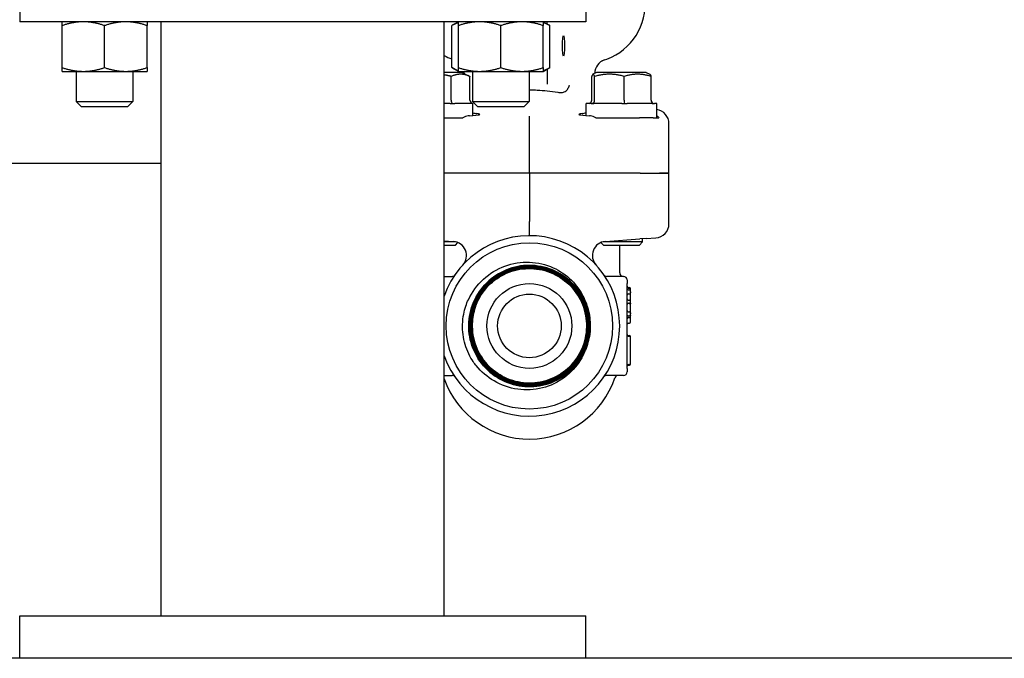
# Model space of a CAD drawing. Header units: inches. Extents: x 36 to 1719, y -84 to 1122.
# Tile 430 of 550: x 1409.47 to 1418.16, y 416.11 to 421.75. Entities that reach past the tile are written whole.
import ezdxf

# ---------------------------------------------------------------- set-up
doc = ezdxf.new("R2010")
doc.units = ezdxf.units.IN
doc.header["$LTSCALE"] = 48
doc.header["$MEASUREMENT"] = 0
doc.layers.add('Visible (ANSI)', color=7, linetype='Continuous', lineweight=30)

msp = doc.modelspace()

# ---------------------------------------------------------------- linework, layer by layer
at = {"layer": 'Visible (ANSI)'}
for p, q in [((1409.46653, 422.10943), (1409.46653, 421.73443)), ((1414.46653, 422.10943), (1414.46653, 421.73443)), ((1414.46653, 421.73443), (1409.46653, 421.73443)), ((1409.84153, 421.32992), (1409.84153, 421.70093)), ((1410.21653, 421.32992), (1410.21653, 421.70093)), ((1410.59153, 421.32992), (1410.59153, 421.70093)), ((1410.71653, 416.48443), (1410.71653, 421.73443)), ((1413.21653, 416.48443), (1413.21653, 421.73443)), ((1413.34153, 421.73443), (1413.28352, 421.70093)), ((1413.28352, 421.32992), (1413.28352, 421.70093)), ((1413.34153, 421.32992), (1413.34153, 421.70093)), ((1413.71653, 421.32992), (1413.71653, 421.70093)), ((1414.09153, 421.73443), (1414.14954, 421.70093)), ((1414.09153, 421.32992), (1414.09153, 421.70093)), ((1414.12537, 421.71489), (1414.12537, 421.73443)), ((1414.14954, 421.32992), (1414.14954, 421.70093)), ((1413.34153, 421.29643), (1413.28352, 421.32992)), ((1414.09153, 421.29643), (1414.14954, 421.32992)), ((1414.12537, 421.31597), (1414.12537, 421.18366)), ((1409.84153, 421.29643), (1410.02903, 421.29643)), ((1409.96653, 421.29643), (1409.96653, 421.0302)), ((1410.02903, 421.29643), (1410.40403, 421.29643)), ((1410.40403, 421.29643), (1410.59153, 421.29643)), ((1410.46653, 421.29643), (1410.46653, 421.0302)), ((1413.37537, 421.28693), (1413.21653, 421.28693)), ((1413.27862, 421.04318), (1413.27862, 421.25196)), ((1413.34153, 421.29643), (1413.52903, 421.29643)), ((1413.37537, 421.28693), (1413.43246, 421.25838)), ((1413.39162, 421.27928), (1413.39162, 421.2788)), ((1413.4442, 421.04318), (1413.4442, 421.25196)), ((1413.46653, 421.29643), (1413.46653, 421.0302)), ((1413.52903, 421.29643), (1413.90403, 421.29643)), ((1413.90403, 421.29643), (1414.09153, 421.29643)), ((1413.96653, 421.29643), (1413.96653, 421.0302)), ((1414.51999, 421.04318), (1414.51999, 421.25196)), ((1414.56287, 421.28693), (1414.53066, 421.27082)), ((1414.54515, 421.04318), (1414.54515, 421.25196)), ((1414.54662, 421.27928), (1414.54662, 421.2788)), ((1415.00037, 421.28693), (1414.56287, 421.28693)), ((1414.80678, 421.04318), (1414.80678, 421.25196)), ((1415.00037, 421.28693), (1415.03257, 421.27082)), ((1415.04325, 421.04318), (1415.04325, 421.25196)), ((1410.01372, 420.98443), (1409.96653, 421.0302)), ((1409.96653, 421.0302), (1410.46653, 421.0302)), ((1410.41934, 420.98443), (1410.01372, 420.98443)), ((1410.41934, 420.98443), (1410.46653, 421.0302)), ((1413.2678, 421.01193), (1413.21653, 421.01193)), ((1413.46514, 421.01193), (1413.30888, 421.01193)), ((1413.51372, 420.98443), (1413.46653, 421.0302)), ((1413.46653, 421.0302), (1413.96653, 421.0302)), ((1413.46912, 421.01193), (1413.46909, 421.01193)), ((1413.46912, 420.90598), (1413.46912, 421.01193)), ((1413.91934, 420.98443), (1413.51372, 420.98443)), ((1413.91934, 420.98443), (1413.96653, 421.0302)), ((1414.46912, 420.90598), (1414.46912, 421.01193)), ((1414.51331, 421.01193), (1414.46912, 421.01193)), ((1414.78621, 421.01193), (1414.53931, 421.01193)), ((1415.05452, 421.01193), (1414.83136, 421.01193)), ((1415.09412, 421.01193), (1415.07367, 421.01193)), ((1415.09412, 420.88693), (1415.09412, 421.01193)), ((1413.21653, 420.88693), (1413.38229, 420.88693)), ((1413.96912, 420.77658), (1413.96912, 420.90146)), ((1414.55595, 420.88693), (1414.94117, 420.88693)), ((1415.06236, 420.88693), (1414.94117, 420.88693)), ((1415.06236, 420.88693), (1415.06734, 420.88693)), ((1415.06734, 420.88693), (1415.09412, 420.88693)), ((1415.09412, 420.88693), (1415.11215, 420.88693)), ((1415.20162, 420.39693), (1415.20162, 420.83483)), ((1413.96912, 420.39693), (1413.96912, 420.77658)), ((1409.38153, 420.48443), (1410.71653, 420.48443)), ((1413.96912, 420.39693), (1413.21653, 420.39693)), ((1413.96912, 420.39693), (1413.21653, 420.39693)), ((1413.96912, 420.39693), (1413.96912, 419.96936)), ((1414.94639, 420.39693), (1413.96912, 420.39693)), ((1414.94639, 420.39693), (1413.96912, 420.39693)), ((1414.94639, 420.39693), (1415.11684, 420.39693)), ((1414.94639, 420.39693), (1415.11684, 420.39693)), ((1415.11684, 420.39693), (1415.20162, 420.39693)), ((1415.20162, 420.39693), (1415.11684, 420.39693)), ((1415.20162, 419.94977), (1415.20162, 420.39693)), ((1413.96912, 419.84443), (1413.96912, 419.96936)), ((1413.21653, 419.7996), (1413.2969, 419.79398)), ((1413.31768, 419.79075), (1413.21653, 419.79075)), ((1413.21653, 419.76193), (1413.3153, 419.76193)), ((1413.3153, 419.76193), (1413.33751, 419.78414)), ((1414.62294, 419.76193), (1414.60073, 419.78414)), ((1414.96912, 419.79075), (1414.62056, 419.79075)), ((1414.62294, 419.76193), (1414.9403, 419.76193)), ((1414.64134, 419.79398), (1414.94422, 419.81517)), ((1414.76662, 419.51568), (1414.76662, 419.76193)), ((1414.9403, 419.76193), (1414.96912, 419.79075)), ((1415.00104, 419.81914), (1414.94422, 419.81517)), ((1414.96912, 419.79075), (1414.96912, 419.81691)), ((1415.00104, 419.81914), (1415.08487, 419.82501)), ((1413.21653, 419.48443), (1413.28567, 419.48443)), ((1414.80037, 419.48443), (1414.65257, 419.48443)), ((1414.83162, 419.45318), (1414.83162, 419.42193)), ((1414.83162, 418.67193), (1414.83162, 419.42193)), ((1414.84204, 419.38727), (1414.85245, 419.38727)), ((1414.84204, 419.3814), (1414.85245, 419.3814)), ((1414.84204, 419.366), (1414.85245, 419.366)), ((1414.84204, 419.33055), (1414.85245, 419.33055)), ((1414.86287, 419.37098), (1414.86287, 419.37686)), ((1414.86287, 419.35977), (1414.86287, 419.37098)), ((1414.86287, 419.34919), (1414.86287, 419.35977)), ((1414.86287, 419.31758), (1414.86287, 419.34919)), ((1414.86287, 419.27687), (1414.86287, 419.31758)), ((1414.84204, 419.27564), (1414.85245, 419.27564)), ((1414.84204, 419.24789), (1414.85245, 419.24789)), ((1414.86287, 419.2695), (1414.86287, 419.27687)), ((1414.86287, 419.26523), (1414.86287, 419.2695)), ((1414.86287, 419.25831), (1414.86287, 419.26523)), ((1414.86287, 419.25597), (1414.86287, 419.25831)), ((1414.86287, 419.25143), (1414.86287, 419.25597)), ((1414.86287, 419.24713), (1414.86287, 419.25143)), ((1414.86287, 419.20271), (1414.86287, 419.24713)), ((1414.84204, 419.17171), (1414.85245, 419.17171)), ((1414.86287, 419.15719), (1414.86287, 419.20271)), ((1414.86287, 419.15378), (1414.86287, 419.15719)), ((1414.86287, 419.14266), (1414.86287, 419.15376)), ((1414.86287, 419.13128), (1414.86287, 419.14266)), ((1414.84204, 419.13626), (1414.85245, 419.13626)), ((1414.84204, 419.12086), (1414.85245, 419.12086)), ((1414.84204, 419.07184), (1414.85245, 419.07184)), ((1414.86287, 419.08225), (1414.86287, 419.13128)), ((1414.84204, 418.96105), (1414.85245, 418.96105)), ((1414.84204, 418.95679), (1414.85245, 418.95679)), ((1414.84204, 418.95598), (1414.85245, 418.95598)), ((1414.86287, 418.94637), (1414.86287, 418.95063)), ((1414.86287, 418.94556), (1414.86287, 418.94637)), ((1414.86287, 418.7164), (1414.86287, 418.94556)), ((1414.84204, 418.70598), (1414.85245, 418.70598)), ((1414.86287, 418.71113), (1414.86287, 418.71643)), ((1414.83162, 418.67193), (1414.83162, 418.64068)), ((1414.84204, 418.70071), (1414.85245, 418.70071)), ((1413.21653, 418.60943), (1413.28567, 418.60943)), ((1414.80037, 418.60943), (1414.65257, 418.60943)), ((1409.46653, 416.10943), (1409.46653, 416.48443)), ((1409.46653, 416.48443), (1414.46653, 416.48443)), ((1414.46653, 416.10943), (1414.46653, 416.48443)), ((1458.28662, 416.10943), (1401.88153, 416.10943)), ((1414.46653, 416.10943), (1409.46653, 416.10943))]:
    msp.add_line(p, q, dxfattribs=at)
for radius in [0.735, 0.375, 0.28125]:
    msp.add_circle((1413.96912, 419.04693), radius, dxfattribs=at)
for centre, radius, start, end in [((1414.46912, 421.89693), 0.525, 285.803055, 0), ((1413.46912, 421.89693), 0.525, 241.24112, 249.296635), ((1414.67162, 421.27928), 0.125, 108.15197, 180), ((1413.26662, 421.27928), 0.125, 0, 7.886689), ((1413.96912, 419.04693), 0.7975, 199.319733, 160.680267), ((1413.28818, 419.66928), 0.125, 317.574, 85.997649), ((1414.65006, 419.66928), 0.125, 94.002351, 222.426), ((1413.28567, 419.51568), 0.03125, 270, 325.555279), ((1414.65257, 419.51568), 0.03125, 214.444721, 270), ((1414.79787, 419.51568), 0.03125, 180, 270), ((1414.80037, 419.45318), 0.03125, 0, 90), ((1414.84204, 419.39769), 0.01042, 180, 270), ((1414.84204, 419.39181), 0.01042, 180, 270), ((1414.84204, 419.32013), 0.01042, 90, 180), ((1414.85245, 419.37686), 0.01042, 0, 90), ((1414.85245, 419.37098), 0.01042, 0, 90), ((1414.85245, 419.34096), 0.01042, 270, 299.649249), ((1414.84204, 419.28606), 0.01042, 180, 270), ((1414.84204, 419.23747), 0.01042, 90, 180), ((1414.85245, 419.26523), 0.01042, 2.693988, 90), ((1414.85245, 419.25831), 0.01042, 270, 0), ((1414.84204, 419.18213), 0.01042, 180, 270), ((1414.85245, 419.1613), 0.01042, 58.880407, 90), ((1413.96912, 419.04693), 0.50475, 177.816541, 181.521934), ((1414.84204, 419.11045), 0.01042, 90, 180), ((1414.84204, 419.06142), 0.01042, 90, 180), ((1414.85245, 419.13128), 0.01042, 270, 0), ((1414.85245, 419.08225), 0.01042, 270, 0), ((1413.96912, 419.04693), 0.5375, 354.038806, 357.7442), ((1414.84204, 418.97146), 0.01042, 180, 270), ((1414.84204, 418.9664), 0.01042, 180, 270), ((1414.85245, 418.95063), 0.01042, 0, 90), ((1414.85245, 418.94556), 0.01042, 0, 90), ((1414.84204, 418.69556), 0.01042, 90, 180), ((1414.85245, 418.7164), 0.01042, 270, 0), ((1414.85245, 418.71113), 0.01042, 270, 0), ((1414.80037, 418.64068), 0.03125, 270, 0), ((1414.84204, 418.6903), 0.01042, 90, 180), ((1413.96912, 418.84443), 0.7975, 199.319733, 341.260437), ((1413.28567, 418.57818), 0.03125, 34.444721, 90), ((1414.65257, 418.57818), 0.03125, 90, 145.555279), ((1414.75394, 418.57818), 0.03125, 90, 161.260437)]:
    msp.add_arc(centre, radius, start, end, dxfattribs=at)
msp.add_ellipse((1414.2703, 421.52193), major_axis=(0, 0.0925), ratio=0.0874887, dxfattribs=at)
for centre, major_axis, ratio, start_param, end_param in [((1413.29387, 421.04318), (0, -0.03125), 0.4879975, 4.712389, 5.9365385), ((1413.48014, 421.04318), (0.03595, 0), 0.8693335, 3.1415927, 4.3657422), ((1414.48729, 421.04318), (0.0327, 0), 0.9555533, 5.0590358, 6.2831853), ((1414.51559, 421.04318), (0, -0.03125), 0.9458753, 0.3466468, 1.5707963), ((1414.80992, 421.04318), (0, -0.03125), 0.1006388, 4.712389, 5.9365385), ((1415.07595, 421.04318), (-0.0327, 0), 0.9555533, 0, 1.2241495), ((1413.15662, 420.91685), (-0.375, 0), 0.0524078, 2.4220006, 3.5274759), ((1414.78162, 420.91685), (-0.375, 0), 0.0524078, 5.897302, 7.0027774), ((1415.07614, 420.83426), (0.10779, 0.06457), 0.9948398, 5.7457619, 7.172791), ((1415.07614, 419.9497), (0.12517, 0.00876), 0.9961762, 4.712389, 6.2135973)]:
    msp.add_ellipse(centre, major_axis=major_axis, ratio=ratio, start_param=start_param, end_param=end_param, dxfattribs=at)
for points, weights in [([(1409.84153, 421.70093), (1409.84153, 421.73443), (1409.84153, 421.73443)], [1, 1.0379548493, 1]), ([(1410.02903, 421.73443), (1409.94201, 421.73443), (1409.84153, 421.70093)], [1, 1.0379548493, 1]), ([(1410.21653, 421.70093), (1410.11605, 421.73443), (1410.02903, 421.73443)], [1, 1.0379548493, 1]), ([(1410.40403, 421.73443), (1410.31701, 421.73443), (1410.21653, 421.70093)], [1, 1.0379548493, 1]), ([(1410.59153, 421.70093), (1410.49105, 421.73443), (1410.40403, 421.73443)], [1, 1.0379548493, 1]), ([(1410.59153, 421.73443), (1410.59153, 421.73443), (1410.59153, 421.70093)], [1, 1.0379548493, 1]), ([(1413.34153, 421.72679), (1413.3141, 421.71859), (1413.28352, 421.70093)], [1.01895290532, 1.01965956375, 1]), ([(1413.34153, 421.70093), (1413.34153, 421.73443), (1413.34153, 421.73443)], [1, 1.0379548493, 1]), ([(1413.52903, 421.73443), (1413.44201, 421.73443), (1413.34153, 421.70093)], [1, 1.0379548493, 1]), ([(1413.71653, 421.70093), (1413.61605, 421.73443), (1413.52903, 421.73443)], [1, 1.0379548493, 1]), ([(1413.90403, 421.73443), (1413.81701, 421.73443), (1413.71653, 421.70093)], [1, 1.0379548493, 1]), ([(1414.09153, 421.70093), (1413.99105, 421.73443), (1413.90403, 421.73443)], [1, 1.0379548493, 1]), ([(1414.09153, 421.73443), (1414.09153, 421.73443), (1414.09153, 421.70093)], [1, 1.0379548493, 1]), ([(1414.14954, 421.70093), (1414.11895, 421.71859), (1414.09153, 421.72679)], [1, 1.01965956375, 1.01895290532]), ([(1409.84153, 421.32992), (1409.94201, 421.29643), (1410.02903, 421.29643)], [1, 1.0379548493, 1]), ([(1409.84153, 421.29643), (1409.84153, 421.29643), (1409.84153, 421.32992)], [1, 1.0379548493, 1]), ([(1410.02903, 421.29643), (1410.11605, 421.29643), (1410.21653, 421.32992)], [1, 1.0379548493, 1]), ([(1410.21653, 421.32992), (1410.31701, 421.29643), (1410.40403, 421.29643)], [1, 1.0379548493, 1]), ([(1410.40403, 421.29643), (1410.49105, 421.29643), (1410.59153, 421.32992)], [1, 1.0379548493, 1]), ([(1410.59153, 421.32992), (1410.59153, 421.29643), (1410.59153, 421.29643)], [1, 1.0379548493, 1]), ([(1413.28352, 421.32992), (1413.3141, 421.31226), (1413.34153, 421.30406)], [1, 1.01965956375, 1.01895290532]), ([(1413.34153, 421.32992), (1413.44201, 421.29643), (1413.52903, 421.29643)], [1, 1.0379548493, 1]), ([(1413.34153, 421.29643), (1413.34153, 421.29643), (1413.34153, 421.32992)], [1, 1.0379548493, 1]), ([(1413.52903, 421.29643), (1413.61605, 421.29643), (1413.71653, 421.32992)], [1, 1.0379548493, 1]), ([(1413.71653, 421.32992), (1413.81701, 421.29643), (1413.90403, 421.29643)], [1, 1.0379548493, 1]), ([(1413.90403, 421.29643), (1413.99105, 421.29643), (1414.09153, 421.32992)], [1, 1.0379548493, 1]), ([(1414.09153, 421.32992), (1414.09153, 421.29643), (1414.09153, 421.29643)], [1, 1.0379548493, 1]), ([(1414.09153, 421.30406), (1414.11895, 421.31226), (1414.14954, 421.32992)], [1.01895290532, 1.01965956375, 1]), ([(1413.27862, 421.25196), (1413.24614, 421.26012), (1413.21653, 421.26475)], [1.04422863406, 1.07682006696, 1.09626078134]), ([(1413.4442, 421.25196), (1413.36141, 421.28805), (1413.27862, 421.25196)], [1.04422863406, 1.20577136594, 1.04422863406]), ([(1413.43246, 421.25838), (1413.4382, 421.25551), (1413.4442, 421.25196)], [1.06970791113, 1.05817173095, 1.04422863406]), ([(1414.54515, 421.25196), (1414.53257, 421.28805), (1414.51999, 421.25196)], [1.04422863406, 1.20577136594, 1.04422863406]), ([(1414.80678, 421.25196), (1414.67597, 421.28805), (1414.54515, 421.25196)], [1.04422863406, 1.20577136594, 1.04422863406]), ([(1415.04325, 421.25196), (1414.92501, 421.28805), (1414.80678, 421.25196)], [1.04422863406, 1.20577136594, 1.04422863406]), ([(1415.03257, 421.27082), (1415.03754, 421.26834), (1415.04325, 421.25196)], [1.12285543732, 1.11183872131, 1.04422863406])]:
    msp.add_rational_spline(points, weights, degree=2, dxfattribs=at)
for points, knots in [([(1414.21901, 421.11125), (1414.22484, 421.11019), (1414.23066, 421.10947), (1414.23891, 421.10898), (1414.2414, 421.10891), (1414.24567, 421.10892), (1414.24745, 421.10896), (1414.25104, 421.10914), (1414.25285, 421.10928), (1414.25729, 421.10973), (1414.2599, 421.1101), (1414.26713, 421.11147), (1414.27166, 421.11273), (1414.28223, 421.11684), (1414.28794, 421.12013), (1414.29916, 421.1294), (1414.30418, 421.13547), (1414.31454, 421.15179), (1414.31952, 421.16289), (1414.32415, 421.17527), (1414.32421, 421.17542), (1414.32427, 421.17557)], [0, 0, 0, 0, 0.04878278, 0.04878278, 0.07002342, 0.07002342, 0.08543215, 0.08543215, 0.10127417, 0.10127417, 0.1246126, 0.1246126, 0.16706492, 0.16706492, 0.22849379, 0.22849379, 0.29966244, 0.29966244, 0.39445019, 0.39445019, 0.39562076, 0.39562076, 0.39562076, 0.39562076]), ([(1413.96653, 421.13324), (1413.9715, 421.13325), (1413.97648, 421.13323), (1414.00023, 421.13303), (1414.01895, 421.13251), (1414.06793, 421.13021), (1414.09785, 421.12785), (1414.15869, 421.12111), (1414.18926, 421.11664), (1414.21901, 421.11125)], [0.65090769, 0.65090769, 0.65090769, 0.65090769, 0.68888157, 0.68888157, 0.83218617, 0.83218617, 1.06533313, 1.06533313, 1.31434763, 1.31434763, 1.31434763, 1.31434763]), ([(1413.43865, 420.90389), (1413.42508, 420.90308), (1413.4096, 420.89889), (1413.38983, 420.8905), (1413.38606, 420.88878), (1413.38229, 420.88693)], [0.52788927, 0.52788927, 0.52788927, 0.52788927, 0.6827691, 0.6827691, 0.71884724, 0.71884724, 0.71884724, 0.71884724]), ([(1414.4342, 420.92424), (1414.43983, 420.92497), (1414.4463, 420.92609), (1414.45838, 420.92813), (1414.46358, 420.92898), (1414.46912, 420.92982)], [0, 0, 0, 0, 0.11429299, 0.11429299, 0.19064054, 0.19064054, 0.19064054, 0.19064054]), ([(1414.55595, 420.88693), (1414.55219, 420.88877), (1414.54844, 420.89049), (1414.52867, 420.89889), (1414.51317, 420.90308), (1414.49959, 420.90389)], [1.52999431, 1.52999431, 1.52999431, 1.52999431, 1.56596178, 1.56596178, 1.72096024, 1.72096024, 1.72096024, 1.72096024]), ([(1413.46473, 419.06616), (1413.46216, 419.00045), (1413.47246, 418.93487), (1413.51761, 418.81133), (1413.55205, 418.75455), (1413.64077, 418.65737), (1413.69421, 418.61791), (1413.81324, 418.56168), (1413.87769, 418.54546), (1414.0092, 418.53864), (1414.075, 418.54811), (1414.1993, 418.59176), (1414.2566, 418.62553), (1414.35505, 418.71314), (1414.39525, 418.76615), (1414.45308, 418.88463), (1414.47015, 418.94897), (1414.47865, 419.08058), (1414.47001, 419.14661), (1414.42788, 419.27164), (1414.3948, 419.32945), (1414.30831, 419.42916), (1414.25573, 419.4701), (1414.13782, 419.52952), (1414.07361, 419.54743), (1413.94191, 419.55763), (1413.87568, 419.54981), (1413.74993, 419.50922), (1413.69161, 419.47682), (1413.59066, 419.39149), (1413.54899, 419.33935), (1413.48798, 419.22202), (1413.46923, 419.15795), (1413.45733, 419.02619), (1413.46432, 418.95977), (1413.50337, 418.83332), (1413.53506, 418.7745), (1413.61924, 418.67231), (1413.67092, 418.62992), (1413.78763, 418.56733), (1413.85156, 418.54773), (1413.98336, 418.53414), (1414.04997, 418.54029), (1414.1771, 418.57778), (1414.2364, 418.60877), (1414.33981, 418.69176), (1414.38292, 418.74297), (1414.4471, 418.85906), (1414.46754, 418.92283), (1414.48283, 419.05465), (1414.47752, 419.12143), (1414.4416, 419.24922), (1414.41132, 419.30901), (1414.32952, 419.41363), (1414.27879, 419.45745), (1414.16335, 419.5232), (1414.09975, 419.54448), (1413.96794, 419.56147), (1413.901, 419.55701), (1413.77256, 419.52266), (1413.7123, 419.4931), (1413.60649, 419.41253), (1413.56196, 419.36228), (1413.49464, 419.24751), (1413.47252, 419.18409), (1413.45382, 419.05231), (1413.45744, 418.98521), (1413.49019, 418.85616), (1413.51903, 418.79543), (1413.59837, 418.68844), (1413.64812, 418.6432), (1413.76219, 418.57433), (1413.82542, 418.55136), (1413.95715, 418.53096), (1414.02439, 418.53372), (1414.15405, 418.56488), (1414.21523, 418.59298), (1414.32339, 418.67107), (1414.36933, 418.72032), (1414.43975, 418.83368), (1414.46356, 418.8967), (1414.48568, 419.02836), (1414.48376, 419.09573), (1414.45422, 419.22598), (1414.42685, 419.2876), (1414.35003, 419.39691), (1414.3013, 419.44354), (1414.18868, 419.51551), (1414.12587, 419.54016), (1413.9943, 419.56398), (1413.92681, 419.56293), (1413.79601, 419.535), (1413.73395, 419.50839), (1413.6235, 419.43285), (1413.57618, 419.38464), (1413.50267, 419.27278), (1413.47719, 419.21019), (1413.45165, 419.07875), (1413.45184, 419.01114), (1413.47814, 418.87979), (1413.504, 418.81731), (1413.57824, 418.70574), (1413.62591, 418.65774), (1413.73699, 418.58269), (1413.79934, 418.55638), (1413.93065, 418.52912), (1413.99835, 418.52846), (1414.13022, 418.55312), (1414.19313, 418.57822), (1414.3058, 418.65113), (1414.35448, 418.69826), (1414.43105, 418.80854), (1414.4582, 418.87065), (1414.48717, 419.0018), (1414.4887, 419.06958), (1414.46569, 419.20196), (1414.44136, 419.26527), (1414.36977, 419.37904), (1414.3232, 419.42839), (1414.21374, 419.50647), (1414.15189, 419.53445), (1414.02093, 419.56514), (1413.95306, 419.56754), (1413.82021, 419.54618), (1413.75649, 419.52262), (1413.64165, 419.45239), (1413.59164, 419.40638), (1413.51204, 419.29776), (1413.48323, 419.23618), (1413.45084, 419.10542), (1413.44757, 419.03749), (1413.46726, 418.90418), (1413.49004, 418.84007), (1413.5589, 418.72417), (1413.60434, 418.6735), (1413.7121, 418.59241), (1413.77339, 418.56277), (1413.90392, 418.52866), (1413.97191, 418.52452), (1414.10566, 418.54253), (1414.17015, 418.56453), (1414.28709, 418.63201), (1414.33842, 418.67686), (1414.421, 418.78374), (1414.45146, 418.84474), (1414.48729, 418.97502), (1414.4923, 419.04305), (1414.47597, 419.17722), (1414.45477, 419.24209), (1414.38868, 419.36005), (1414.34442, 419.41202), (1414.23845, 419.49609), (1414.17775, 419.52737), (1414.04774, 419.56491), (1413.97968, 419.5708), (1413.84511, 419.55616), (1413.77989, 419.53575), (1413.66091, 419.47108), (1413.6083, 419.42742), (1413.52277, 419.32237), (1413.49067, 419.26198), (1413.45141, 419.13228), (1413.44464, 419.0642), (1413.45759, 418.92925), (1413.47719, 418.86367), (1413.54043, 418.7437), (1413.58348, 418.69046), (1413.68759, 418.60346), (1413.74765, 418.57055), (1413.87704, 418.52958), (1413.94513, 418.52193), (1414.08043, 418.53318), (1414.14635, 418.55197), (1414.2673, 418.61377), (1414.32116, 418.6562), (1414.40961, 418.75933), (1414.44334, 418.81906), (1414.48602, 418.94811), (1414.49454, 419.0162), (1414.48501, 419.15184), (1414.46704, 419.21809), (1414.4067, 419.33999), (1414.3649, 419.39447), (1414.26274, 419.48436), (1414.20336, 419.5189), (1414.07468, 419.56329), (1414.0066, 419.57269), (1413.87065, 419.56488), (1413.80408, 419.54773), (1413.68124, 419.48886), (1413.62614, 419.4477), (1413.53482, 419.34655), (1413.49948, 419.28753), (1413.45339, 419.15923), (1413.4431, 419.09118), (1413.44918, 418.95494), (1413.46551, 418.88806), (1413.52289, 418.76429), (1413.56341, 418.70859), (1413.66353, 418.61585), (1413.72219, 418.5797), (1413.85007, 418.53191), (1413.91809, 418.52073), (1414.05459, 418.52509), (1414.12178, 418.54058), (1414.24645, 418.59647), (1414.30274, 418.63633), (1414.39689, 418.73541), (1414.43384, 418.79368), (1414.48334, 418.92113), (1414.4954, 418.9891), (1414.49278, 419.12585), (1414.47812, 419.19333), (1414.42375, 419.31889), (1414.38455, 419.37577), (1414.28654, 419.47132), (1414.22866, 419.50906), (1414.10166, 419.56025), (1414.03375, 419.5732), (1413.89678, 419.57233), (1413.82902, 419.55851), (1413.70259, 419.50567), (1413.64513, 419.46714), (1413.5482, 419.37021), (1413.50966, 419.31273), (1413.45677, 419.18621), (1413.44294, 419.11838), (1413.44207, 418.9812), (1413.45504, 418.91317), (1413.50633, 418.78588), (1413.54418, 418.72785), (1413.64001, 418.62955), (1413.69707, 418.59022), (1413.8231, 418.53565), (1413.89085, 418.52093), (1414.02821, 418.5183), (1414.0965, 418.53042), (1414.22461, 418.58016), (1414.28321, 418.61732), (1414.38287, 418.71202), (1414.42298, 418.76867), (1414.47924, 418.89417), (1414.49484, 418.96182), (1414.49923, 419.09934), (1414.48797, 419.16788), (1414.4398, 419.29681), (1414.40334, 419.35596), (1414.30978, 419.45697), (1414.25357, 419.49786), (1414.12861, 419.5558), (1414.06106, 419.57229), (1413.92341, 419.57844), (1413.85463, 419.56804), (1413.72491, 419.52145), (1413.66521, 419.48569), (1413.56286, 419.3933), (1413.5212, 419.33753), (1413.46158, 419.21314), (1413.44421, 419.14571), (1413.43628, 419.00795), (1413.44582, 418.93894), (1413.49082, 418.80845), (1413.52586, 418.74821), (1413.61708, 418.64454), (1413.67239, 418.6021), (1413.79619, 418.54081), (1413.86349, 418.52255), (1414.00134, 418.51286), (1414.07056, 418.52153), (1414.20181, 418.56492), (1414.26258, 418.59924), (1414.36756, 418.68926), (1414.41076, 418.7441), (1414.47372, 418.86728), (1414.49287, 418.93445), (1414.50434, 419.07236), (1414.49654, 419.14179), (1414.45476, 419.27378), (1414.42118, 419.33507), (1414.33238, 419.44135), (1414.27801, 419.48531), (1414.15546, 419.54993), (1414.08845, 419.56996), (1413.95049, 419.5832), (1413.88087, 419.57629), (1413.74817, 419.53614), (1413.68636, 419.50329), (1413.5788, 419.41573), (1413.53409, 419.36185), (1413.46781, 419.23996), (1413.4469, 419.17311), (1413.43187, 419.03513), (1413.43791, 418.96532), (1413.47641, 418.83193), (1413.50852, 418.76962), (1413.59482, 418.66079), (1413.64821, 418.61532), (1413.76941, 418.5474), (1413.83609, 418.5256), (1413.97406, 418.50879), (1414.04404, 418.51394), (1414.17812, 418.55079), (1414.24092, 418.58215), (1414.351, 418.66718), (1414.39721, 418.72005), (1414.46678, 418.84056), (1414.48946, 418.90705), (1414.50806, 419.04499), (1414.50379, 419.11514), (1414.46861, 419.24986), (1414.43801, 419.31316), (1414.35427, 419.42447), (1414.30192, 419.47142), (1414.18213, 419.54262), (1414.11585, 419.56619), (1413.97795, 419.58658), (1413.90766, 419.5832), (1413.77229, 419.54969), (1413.70852, 419.51987), (1413.59599, 419.43743), (1413.5483, 419.38561), (1413.47547, 419.26657), (1413.45103, 419.2005), (1413.42885, 419.06267), (1413.43133, 418.99224), (1413.46315, 418.85626), (1413.4922, 418.79203), (1413.57331, 418.67828), (1413.6246, 418.62987), (1413.74286, 418.55541), (1413.80871, 418.53009), (1413.94644, 418.50612), (1414.017, 418.5077), (1414.15357, 418.53783), (1414.21827, 418.5661), (1414.33321, 418.64586), (1414.38234, 418.6966), (1414.44325, 418.79067), (1414.46191, 418.82859), (1414.48998, 418.908), (1414.4993, 418.94922), (1414.50371, 418.99111)], [0, 0, 0, 0, 0.5011856, 0.5011856, 1.002559, 1.002559, 1.5041203, 1.5041203, 2.0058694, 2.0058694, 2.5078063, 2.5078063, 3.009931, 3.009931, 3.5122436, 3.5122436, 4.0147439, 4.0147439, 4.5174321, 4.5174321, 5.0203081, 5.0203081, 5.5233719, 5.5233719, 6.0266236, 6.0266236, 6.530063, 6.530063, 7.0336903, 7.0336903, 7.5375053, 7.5375053, 8.0415082, 8.0415082, 8.5456988, 8.5456988, 9.0500773, 9.0500773, 9.5546436, 9.5546436, 10.0593976, 10.0593976, 10.5643395, 10.5643395, 11.0694692, 11.0694692, 11.5747866, 11.5747866, 12.0802919, 12.0802919, 12.585985, 12.585985, 13.0918658, 13.0918658, 13.5979344, 13.5979344, 14.1041909, 14.1041909, 14.6106351, 14.6106351, 15.1172671, 15.1172671, 15.6240868, 15.6240868, 16.1310944, 16.1310944, 16.6382897, 16.6382897, 17.1456729, 17.1456729, 17.6532438, 17.6532438, 18.1610024, 18.1610024, 18.6689489, 18.6689489, 19.1770831, 19.1770831, 19.6854051, 19.6854051, 20.1939149, 20.1939149, 20.7026124, 20.7026124, 21.2114977, 21.2114977, 21.7205708, 21.7205708, 22.2298316, 22.2298316, 22.7392802, 22.7392802, 23.2489166, 23.2489166, 23.7587407, 23.7587407, 24.2687526, 24.2687526, 24.7789522, 24.7789522, 25.2893396, 25.2893396, 25.7999148, 25.7999148, 26.3106777, 26.3106777, 26.8216284, 26.8216284, 27.3327668, 27.3327668, 27.8440929, 27.8440929, 28.3556068, 28.3556068, 28.8673085, 28.8673085, 29.3791979, 29.3791979, 29.891275, 29.891275, 30.4035399, 30.4035399, 30.9159925, 30.9159925, 31.4286328, 31.4286328, 31.9414609, 31.9414609, 32.4544767, 32.4544767, 32.9676803, 32.9676803, 33.4810716, 33.4810716, 33.9946506, 33.9946506, 34.5084174, 34.5084174, 35.0223719, 35.0223719, 35.5365141, 35.5365141, 36.050844, 36.050844, 36.5653617, 36.5653617, 37.080067, 37.080067, 37.5949601, 37.5949601, 38.110041, 38.110041, 38.6253095, 38.6253095, 39.1407658, 39.1407658, 39.6564097, 39.6564097, 40.1722414, 40.1722414, 40.6882608, 40.6882608, 41.2044679, 41.2044679, 41.7208627, 41.7208627, 42.2374453, 42.2374453, 42.7542155, 42.7542155, 43.2711734, 43.2711734, 43.7883191, 43.7883191, 44.3056524, 44.3056524, 44.8231734, 44.8231734, 45.3408822, 45.3408822, 45.8587786, 45.8587786, 46.3768628, 46.3768628, 46.8951346, 46.8951346, 47.4135941, 47.4135941, 47.9322413, 47.9322413, 48.4510762, 48.4510762, 48.9700988, 48.9700988, 49.4893091, 49.4893091, 50.0087071, 50.0087071, 50.5282927, 50.5282927, 51.0480661, 51.0480661, 51.5680271, 51.5680271, 52.0881758, 52.0881758, 52.6085122, 52.6085122, 53.1290362, 53.1290362, 53.6497479, 53.6497479, 54.1706473, 54.1706473, 54.6917344, 54.6917344, 55.2130092, 55.2130092, 55.7344716, 55.7344716, 56.2561217, 56.2561217, 56.7779594, 56.7779594, 57.2999848, 57.2999848, 57.8221979, 57.8221979, 58.3445987, 58.3445987, 58.8671871, 58.8671871, 59.3899632, 59.3899632, 59.9129269, 59.9129269, 60.4360783, 60.4360783, 60.9594173, 60.9594173, 61.482944, 61.482944, 62.0066584, 62.0066584, 62.5305604, 62.5305604, 63.05465, 63.05465, 63.5789273, 63.5789273, 64.1033923, 64.1033923, 64.6280448, 64.6280448, 65.1528851, 65.1528851, 65.677913, 65.677913, 66.2031285, 66.2031285, 66.7285316, 66.7285316, 67.2541224, 67.2541224, 67.7799009, 67.7799009, 68.305867, 68.305867, 68.8320207, 68.8320207, 69.358362, 69.358362, 69.884891, 69.884891, 70.4116076, 70.4116076, 70.9385118, 70.9385118, 71.4656037, 71.4656037, 71.9928831, 71.9928831, 72.5203502, 72.5203502, 73.048005, 73.048005, 73.5758473, 73.5758473, 74.1038773, 74.1038773, 74.6320949, 74.6320949, 75.1605001, 75.1605001, 75.6890929, 75.6890929, 76.2178734, 76.2178734, 76.7468414, 76.7468414, 77.2759971, 77.2759971, 77.8053403, 77.8053403, 78.3348712, 78.3348712, 78.8645897, 78.8645897, 79.3944958, 79.3944958, 79.9245895, 79.9245895, 80.4548708, 80.4548708, 80.9853397, 80.9853397, 81.5159962, 81.5159962, 82.0468403, 82.0468403, 82.577872, 82.577872, 83.1090913, 83.1090913, 83.6404982, 83.6404982, 84.1720927, 84.1720927, 84.7038748, 84.7038748, 85.2358444, 85.2358444, 85.7680017, 85.7680017, 86.3003465, 86.3003465, 86.832879, 86.832879, 87.1533928, 87.1533928, 87.4739757, 87.4739757, 87.4739757, 87.4739757]), ([(1413.42974, 419.27825), (1413.46203, 419.34692), (1413.50734, 419.40866), (1413.61845, 419.51049), (1413.68293, 419.54987), (1413.82246, 419.60118), (1413.89603, 419.61297), (1414.04255, 419.60754), (1414.11409, 419.59076), (1414.24, 419.53355), (1414.29438, 419.4961), (1414.38674, 419.40438), (1414.4242, 419.35106), (1414.45135, 419.29238)], [0, 0, 0, 0, 0.5782017, 0.5782017, 1.1487645, 1.1487645, 1.7116864, 1.7116864, 2.2669652, 2.2669652, 2.7667897, 2.7667897, 3.2602426, 3.2602426, 3.2602426, 3.2602426]), ([(1414.5062, 419.02577), (1414.50338, 418.95583), (1414.48693, 418.88712), (1414.42861, 418.75988), (1414.38731, 418.70258), (1414.28508, 418.60706), (1414.22513, 418.56975), (1414.09434, 418.52022), (1414.02474, 418.50847), (1413.88498, 418.51231), (1413.81616, 418.52787), (1413.68837, 418.58448), (1413.63063, 418.62498), (1413.53395, 418.72584), (1413.49593, 418.78522), (1413.44481, 418.91518), (1413.43219, 418.98453), (1413.43425, 419.12412), (1413.4489, 419.19304), (1413.50379, 419.32135), (1413.5435, 419.37952), (1413.64297, 419.47734), (1413.70177, 419.51606), (1413.83089, 419.56876), (1413.89997, 419.58224), (1414.03937, 419.58197), (1414.10837, 419.56822), (1414.23719, 419.51504), (1414.29577, 419.47614), (1414.39471, 419.37807), (1414.43412, 419.31985), (1414.48839, 419.1916), (1414.50274, 419.1228), (1414.50424, 418.9836), (1414.49139, 418.91454), (1414.43994, 418.78524), (1414.40184, 418.72625), (1414.30518, 418.62621), (1414.24755, 418.58612), (1414.12019, 418.5303), (1414.05168, 418.5151), (1413.91272, 418.51182), (1413.84359, 418.52377), (1413.71384, 418.57349), (1413.65445, 418.61078), (1413.55333, 418.70602), (1413.51257, 418.76304), (1413.45521, 418.8895), (1413.43916, 418.95771), (1413.43411, 419.09642), (1413.44516, 419.16559), (1413.49315, 419.29578), (1413.52963, 419.35556), (1413.62343, 419.45773), (1413.67985, 419.49916), (1413.80538, 419.55804), (1413.87328, 419.57494), (1414.01172, 419.58174), (1414.08092, 419.57159), (1414.21152, 419.52533), (1414.27167, 419.48968), (1414.37489, 419.39732), (1414.41697, 419.34152), (1414.47736, 419.21693), (1414.4951, 419.14935), (1414.50366, 419.01122), (1414.49441, 418.94199), (1414.44988, 418.811), (1414.41505, 418.75049), (1414.32415, 418.64625), (1414.26897, 418.60352), (1414.14534, 418.54163), (1414.07809, 418.52306), (1413.94028, 418.51276), (1413.87104, 418.52111), (1413.73968, 418.5639), (1413.67882, 418.59791), (1413.57359, 418.68734), (1413.53022, 418.74189), (1413.46685, 418.86453), (1413.44745, 418.93145), (1413.4354, 419.06892), (1413.44287, 419.13816), (1413.48391, 419.26986), (1413.51709, 419.33106), (1413.60504, 419.43727), (1413.65896, 419.48127), (1413.78061, 419.5461), (1413.84717, 419.56632), (1413.98427, 419.5801), (1414.0535, 419.57353), (1414.18552, 419.53423), (1414.24705, 419.50188), (1414.35422, 419.41542), (1414.39883, 419.36215), (1414.46512, 419.24151), (1414.48616, 419.17531), (1414.50166, 419.03859), (1414.49599, 418.96939), (1414.45843, 418.83707), (1414.42691, 418.77522), (1414.34195, 418.66712), (1414.28933, 418.62189), (1414.16972, 418.55418), (1414.10389, 418.53233), (1413.96758, 418.5151), (1413.89841, 418.51989), (1413.76582, 418.5557), (1413.70367, 418.58638), (1413.59465, 418.66983), (1413.54882, 418.7218), (1413.47969, 418.84035), (1413.45703, 418.90581), (1413.4381, 419.04168), (1413.442, 419.11081), (1413.47607, 419.24365), (1413.50591, 419.3061), (1413.58784, 419.41601), (1413.63914, 419.46243), (1413.75663, 419.53297), (1413.82169, 419.55642), (1413.95712, 419.57706), (1414.02619, 419.57405), (1414.15926, 419.54172), (1414.22198, 419.51272), (1414.33277, 419.43232), (1414.37977, 419.38169), (1414.4517, 419.26528), (1414.47595, 419.20062), (1414.49827, 419.06566), (1414.49615, 418.99666), (1414.46557, 418.86339), (1414.43741, 418.80039), (1414.35854, 418.68875), (1414.30859, 418.64118), (1414.19328, 418.56788), (1414.12903, 418.54285), (1413.99457, 418.51884), (1413.92565, 418.52008), (1413.79219, 418.54891), (1413.72893, 418.57622), (1413.61646, 418.65355), (1413.56833, 418.70282), (1413.49367, 418.81701), (1413.46786, 418.88085), (1413.44218, 419.01479), (1413.44254, 419.08362), (1413.46963, 419.21723), (1413.49609, 419.28075), (1413.57186, 419.39402), (1413.62044, 419.44271), (1413.73351, 419.5187), (1413.79691, 419.54529), (1413.93032, 419.57264), (1413.99905, 419.57316), (1414.1328, 419.54781), (1414.19655, 419.5222), (1414.31062, 419.44799), (1414.35985, 419.4001), (1414.43716, 419.28818), (1414.46451, 419.22521), (1414.49352, 419.09236), (1414.49491, 419.02375), (1414.4713, 418.88988), (1414.44654, 418.82591), (1414.3739, 418.71107), (1414.32672, 418.66131), (1414.21595, 418.58269), (1414.15343, 418.55458), (1414.02116, 418.52393), (1413.95267, 418.52167), (1413.81872, 418.54353), (1413.75452, 418.56744), (1413.63895, 418.6385), (1413.58866, 418.68498), (1413.50876, 418.79457), (1413.47989, 418.85663), (1413.4476, 418.98831), (1413.44447, 419.05666), (1413.4646, 419.19069), (1413.48765, 419.25508), (1413.55713, 419.37138), (1413.60289, 419.42218), (1413.7113, 419.50336), (1413.7729, 419.53296), (1413.90396, 419.56688), (1413.97216, 419.57087), (1414.10623, 419.55249), (1414.17082, 419.53029), (1414.28782, 419.4624), (1414.33912, 419.41736), (1414.42155, 419.31016), (1414.45189, 419.24903), (1414.48743, 419.11861), (1414.49228, 419.05056), (1414.47563, 418.91647), (1414.45429, 418.8517), (1414.388, 418.73402), (1414.34368, 418.68222), (1414.2377, 418.59856), (1414.17705, 418.56749), (1414.04729, 418.53035), (1413.97941, 418.52463), (1413.84531, 418.53955), (1413.78038, 418.56003), (1413.66203, 418.62473), (1413.60976, 418.66832), (1413.52488, 418.77307), (1413.49308, 418.83322), (1413.45435, 418.96231), (1413.44778, 419.03), (1413.46097, 419.16408), (1413.48059, 419.22918), (1413.54368, 419.34816), (1413.58653, 419.40091), (1413.69004, 419.48698), (1413.74969, 419.5195), (1413.87808, 419.55981), (1413.94559, 419.56723), (1414.07962, 419.55577), (1414.14486, 419.53701), (1414.26446, 419.47553), (1414.31767, 419.43342), (1414.40493, 419.33117), (1414.43815, 419.27202), (1414.48003, 419.14435), (1414.4883, 419.07704), (1414.47856, 418.94308), (1414.46066, 418.8777), (1414.40081, 418.75751), (1414.35943, 418.70385), (1414.25846, 418.61542), (1414.19983, 418.5815), (1414.07289, 418.53806), (1414.0058, 418.52895), (1413.87192, 418.53697), (1413.80641, 418.55401), (1413.68565, 418.61224), (1413.63155, 418.65287), (1413.54198, 418.75256), (1413.50737, 418.81066), (1413.46238, 418.93685), (1413.45243, 419.00372), (1413.45873, 419.13749), (1413.47491, 419.2031), (1413.53152, 419.32441), (1413.57139, 419.37895), (1413.66978, 419.46964), (1413.72735, 419.50494), (1413.85277, 419.55146), (1413.91941, 419.56225), (1414.05304, 419.55766), (1414.11876, 419.54234), (1414.2406, 419.48737), (1414.29555, 419.44825), (1414.38736, 419.35117), (1414.42333, 419.29414), (1414.47137, 419.16951), (1414.48299, 419.10312), (1414.48011, 418.96964), (1414.46565, 418.90383), (1414.41231, 418.78148), (1414.37396, 418.72612), (1414.2782, 418.63323), (1414.22171, 418.59659), (1414.0979, 418.54704), (1414.03176, 418.53459), (1413.89845, 418.53577), (1413.83256, 418.54937), (1413.70974, 418.60106), (1413.65397, 418.63865), (1413.56001, 418.73308), (1413.52271, 418.78901), (1413.47166, 418.91199), (1413.4584, 418.97787), (1413.45788, 419.11098), (1413.47062, 419.17694), (1413.52067, 419.30023), (1413.55749, 419.35638), (1413.65057, 419.45139), (1413.70593, 419.48935), (1413.82808, 419.54187), (1413.89368, 419.55596), (1414.02657, 419.55817), (1414.09258, 419.54628), (1414.21631, 419.49788), (1414.27284, 419.46184), (1414.36889, 419.37011), (1414.40749, 419.31532), (1414.46148, 419.19404), (1414.47638, 419.12872), (1414.48027, 418.99607), (1414.46925, 418.93001), (1414.4225, 418.80587), (1414.38723, 418.74896), (1414.29687, 418.65191), (1414.24266, 418.61268), (1414.12226, 418.55722), (1414.05723, 418.54152), (1413.92484, 418.53595), (1413.85875, 418.54611), (1413.73421, 418.59121), (1413.67695, 418.6257), (1413.5789, 418.71468), (1413.53904, 418.76831), (1413.48215, 418.88781), (1413.46565, 418.95253), (1413.4584, 419.08464), (1413.46771, 419.15075), (1413.51115, 419.27567), (1413.54485, 419.33327), (1413.63244, 419.4323), (1413.68548, 419.47277), (1413.80406, 419.5311), (1413.86847, 419.54839), (1414.00027, 419.55731), (1414.0664, 419.54886), (1414.19167, 419.50707), (1414.24961, 419.47415), (1414.34959, 419.38796), (1414.39068, 419.33553), (1414.45041, 419.21787), (1414.4685, 419.15379), (1414.47908, 419.02231), (1414.47148, 418.95618), (1414.43136, 418.83058), (1414.39922, 418.77232), (1414.31444, 418.6714), (1414.26261, 418.62972), (1414.14591, 418.56858), (1414.08215, 418.54971), (1413.95103, 418.53748), (1413.88491, 418.54422), (1413.759, 418.58269), (1413.70042, 418.61403), (1413.59859, 418.69739), (1413.55631, 418.7486), (1413.50624, 418.8413), (1413.49159, 418.87821), (1413.47121, 418.95468), (1413.46556, 418.99397), (1413.46454, 419.03352)], [0, 0, 0, 0, 0.5334736, 0.5334736, 1.0667595, 1.0667595, 1.5998574, 1.5998574, 2.1327676, 2.1327676, 2.6654898, 2.6654898, 3.1980243, 3.1980243, 3.7303709, 3.7303709, 4.2625297, 4.2625297, 4.7945006, 4.7945006, 5.3262836, 5.3262836, 5.8578789, 5.8578789, 6.3892862, 6.3892862, 6.9205057, 6.9205057, 7.4515374, 7.4515374, 7.9823812, 7.9823812, 8.5130372, 8.5130372, 9.0435052, 9.0435052, 9.5737855, 9.5737855, 10.1038779, 10.1038779, 10.6337824, 10.6337824, 11.163499, 11.163499, 11.6930278, 11.6930278, 12.2223687, 12.2223687, 12.7515218, 12.7515218, 13.280487, 13.280487, 13.8092643, 13.8092643, 14.3378537, 14.3378537, 14.8662553, 14.8662553, 15.394469, 15.394469, 15.9224948, 15.9224948, 16.4503327, 16.4503327, 16.9779828, 16.9779828, 17.505445, 17.505445, 18.0327193, 18.0327193, 18.5598057, 18.5598057, 19.0867042, 19.0867042, 19.6134149, 19.6134149, 20.1399376, 20.1399376, 20.6662725, 20.6662725, 21.1924195, 21.1924195, 21.7183786, 21.7183786, 22.2441498, 22.2441498, 22.7697331, 22.7697331, 23.2951285, 23.2951285, 23.820336, 23.820336, 24.3453556, 24.3453556, 24.8701873, 24.8701873, 25.3948311, 25.3948311, 25.919287, 25.919287, 26.443555, 26.443555, 26.9676351, 26.9676351, 27.4915273, 27.4915273, 28.0152316, 28.0152316, 28.5387479, 28.5387479, 29.0620764, 29.0620764, 29.5852169, 29.5852169, 30.1081695, 30.1081695, 30.6309342, 30.6309342, 31.153511, 31.153511, 31.6758999, 31.6758999, 32.1981009, 32.1981009, 32.7201139, 32.7201139, 33.241939, 33.241939, 33.7635762, 33.7635762, 34.2850254, 34.2850254, 34.8062868, 34.8062868, 35.3273602, 35.3273602, 35.8482456, 35.8482456, 36.3689432, 36.3689432, 36.8894528, 36.8894528, 37.4097745, 37.4097745, 37.9299082, 37.9299082, 38.449854, 38.449854, 38.9696118, 38.9696118, 39.4891818, 39.4891818, 40.0085637, 40.0085637, 40.5277578, 40.5277578, 41.0467639, 41.0467639, 41.565582, 41.565582, 42.0842122, 42.0842122, 42.6026544, 42.6026544, 43.1209087, 43.1209087, 43.6389751, 43.6389751, 44.1568534, 44.1568534, 44.6745439, 44.6745439, 45.1920463, 45.1920463, 45.7093609, 45.7093609, 46.2264874, 46.2264874, 46.743426, 46.743426, 47.2601766, 47.2601766, 47.7767393, 47.7767393, 48.293114, 48.293114, 48.8093008, 48.8093008, 49.3252995, 49.3252995, 49.8411103, 49.8411103, 50.3567332, 50.3567332, 50.872168, 50.872168, 51.3874149, 51.3874149, 51.9024738, 51.9024738, 52.4173447, 52.4173447, 52.9320277, 52.9320277, 53.4465226, 53.4465226, 53.9608296, 53.9608296, 54.4749486, 54.4749486, 54.9888797, 54.9888797, 55.5026227, 55.5026227, 56.0161777, 56.0161777, 56.5295448, 56.5295448, 57.0427239, 57.0427239, 57.5557149, 57.5557149, 58.068518, 58.068518, 58.5811331, 58.5811331, 59.0935602, 59.0935602, 59.6057993, 59.6057993, 60.1178504, 60.1178504, 60.6297135, 60.6297135, 61.1413886, 61.1413886, 61.6528757, 61.6528757, 62.1641748, 62.1641748, 62.6752859, 62.6752859, 63.1862089, 63.1862089, 63.696944, 63.696944, 64.207491, 64.207491, 64.7178501, 64.7178501, 65.2280211, 65.2280211, 65.7380041, 65.7380041, 66.2477991, 66.2477991, 66.7574061, 66.7574061, 67.2668251, 67.2668251, 67.776056, 67.776056, 68.2850989, 68.2850989, 68.7939538, 68.7939538, 69.3026207, 69.3026207, 69.8110995, 69.8110995, 70.3193903, 70.3193903, 70.8274931, 70.8274931, 71.3354078, 71.3354078, 71.8431345, 71.8431345, 72.3506732, 72.3506732, 72.8580239, 72.8580239, 73.3651865, 73.3651865, 73.872161, 73.872161, 74.3789476, 74.3789476, 74.885546, 74.885546, 75.3919565, 75.3919565, 75.8981789, 75.8981789, 76.4042132, 76.4042132, 76.9100595, 76.9100595, 77.4157178, 77.4157178, 77.921188, 77.921188, 78.4264701, 78.4264701, 78.9315642, 78.9315642, 79.4364703, 79.4364703, 79.9411883, 79.9411883, 80.4457182, 80.4457182, 80.9500601, 80.9500601, 81.4542139, 81.4542139, 81.9581796, 81.9581796, 82.4619573, 82.4619573, 82.9655469, 82.9655469, 83.4689484, 83.4689484, 83.9721619, 83.9721619, 84.4751873, 84.4751873, 84.9780247, 84.9780247, 85.4806739, 85.4806739, 85.9831351, 85.9831351, 86.4854082, 86.4854082, 86.9874932, 86.9874932, 87.2895124, 87.2895124, 87.5914623, 87.5914623, 87.5914623, 87.5914623]), ([(1414.84204, 419.366), (1414.84085, 419.366), (1414.83967, 419.36612), (1414.83739, 419.36657), (1414.83633, 419.36692), (1414.83435, 419.36784), (1414.83351, 419.36843), (1414.83247, 419.3695), (1414.83216, 419.36995), (1414.83174, 419.37088), (1414.83163, 419.37136), (1414.83162, 419.37185), (1414.83162, 419.37186), (1414.83162, 419.37188)], [-0.04466203, -0.04466203, -0.04466203, -0.04466203, -0.03555093, -0.03555093, -0.025838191, -0.025838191, -0.014757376, -0.014757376, -0.007429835, -0.007429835, 0, 0, 0.000221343, 0.000221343, 0.000221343, 0.000221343]), ([(1414.86287, 419.35977), (1414.86287, 419.35978), (1414.86287, 419.3598), (1414.86286, 419.36036), (1414.86275, 419.36089), (1414.86232, 419.36191), (1414.862, 419.3624), (1414.86096, 419.36354), (1414.86012, 419.36414), (1414.85815, 419.36508), (1414.85709, 419.36543), (1414.85482, 419.36589), (1414.85364, 419.366), (1414.85245, 419.366)], [-0.045097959, -0.045097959, -0.045097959, -0.045097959, -0.044871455, -0.044871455, -0.037204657, -0.037204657, -0.029705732, -0.029705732, -0.018711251, -0.018711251, -0.009070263, -0.009070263, 0, 0, 0, 0]), ([(1414.86287, 419.34919), (1414.86287, 419.34915), (1414.86287, 419.3491), (1414.86286, 419.34578), (1414.86235, 419.34247), (1414.86077, 419.33709), (1414.85977, 419.33489), (1414.85828, 419.33274), (1414.85796, 419.33231), (1414.85761, 419.33191)], [-0.000386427, -0.000386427, -0.000386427, -0.000386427, 0, 0, 0.028753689, 0.028753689, 0.053851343, 0.053851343, 0.060006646, 0.060006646, 0.060006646, 0.060006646]), ([(1413.3837, 418.96963), (1413.37571, 419.03008), (1413.37744, 419.09154), (1413.3984, 419.20084), (1413.41334, 419.24337), (1413.42974, 419.27825)], [0, 0, 0, 0, 0.46463824, 0.46463824, 0.84908635, 0.84908635, 0.84908635, 0.84908635]), ([(1413.51984, 419.28321), (1413.51045, 419.26376), (1413.49946, 419.23861), (1413.47496, 419.1621), (1413.46653, 419.11449), (1413.46473, 419.06616)], [0.04249951, 0.04249951, 0.04249951, 0.04249951, 0.17790567, 0.17790567, 0.38402646, 0.38402646, 0.38402646, 0.38402646]), ([(1414.45135, 419.29238), (1414.4642, 419.26464), (1414.48018, 419.2257), (1414.50335, 419.12728), (1414.50825, 419.07656), (1414.5062, 419.02577)], [0, 0, 0, 0, 0.23296609, 0.23296609, 0.46978233, 0.46978233, 0.46978233, 0.46978233]), ([(1414.86287, 419.24713), (1414.86287, 419.24711), (1414.86287, 419.24709), (1414.86286, 419.246), (1414.86258, 419.24493), (1414.86151, 419.24296), (1414.86074, 419.24207), (1414.8588, 419.24058), (1414.85766, 419.23999), (1414.85515, 419.23918), (1414.85381, 419.23897), (1414.85245, 419.23897)], [-0.041692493, -0.041692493, -0.041692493, -0.041692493, -0.04149958, -0.04149958, -0.031007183, -0.031007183, -0.020671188, -0.020671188, -0.010335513, -0.010335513, 0, 0, 0, 0]), ([(1414.86273, 419.27201), (1414.86279, 419.27331), (1414.86287, 419.27474), (1414.86287, 419.27676), (1414.86287, 419.27682), (1414.86287, 419.27687)], [0.003375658, 0.003375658, 0.003375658, 0.003375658, 0.034251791, 0.034251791, 0.035082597, 0.035082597, 0.035082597, 0.035082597]), ([(1414.86287, 419.2695), (1414.86287, 419.26954), (1414.86287, 419.26957), (1414.86287, 419.2704), (1414.86282, 419.27121), (1414.86273, 419.27201)], [-0.0003294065, -0.0003294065, -0.0003294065, -0.0003294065, 0, 0, 0.0073410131, 0.0073410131, 0.0073410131, 0.0073410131]), ([(1414.86284, 419.25499), (1414.86286, 419.25529), (1414.86287, 419.25558), (1414.86287, 419.25591), (1414.86287, 419.25594), (1414.86287, 419.25597)], [0.0019814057, 0.0019814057, 0.0019814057, 0.0019814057, 0.0048532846, 0.0048532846, 0.0051608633, 0.0051608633, 0.0051608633, 0.0051608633]), ([(1414.86287, 419.25143), (1414.86287, 419.25149), (1414.86287, 419.25156), (1414.86287, 419.25202), (1414.86286, 419.25282), (1414.86285, 419.25426), (1414.86284, 419.25464), (1414.86284, 419.25499)], [-0.001301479, -0.001301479, -0.001301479, -0.001301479, 0, 0, 0.007985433, 0.007985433, 0.011238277, 0.011238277, 0.011238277, 0.011238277]), ([(1414.86287, 419.26523), (1414.86287, 419.26525), (1414.86287, 419.26528), (1414.86287, 419.26544), (1414.86286, 419.26558), (1414.86286, 419.26572)], [-0.0017564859, -0.0017564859, -0.0017564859, -0.0017564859, -0.0014890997, -0.0014890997, 0, 0, 0, 0]), ([(1414.86287, 419.14266), (1414.86287, 419.14265), (1414.86287, 419.14263), (1414.86286, 419.14206), (1414.86275, 419.14151), (1414.8623, 419.14046), (1414.86198, 419.13995), (1414.86092, 419.13879), (1414.86008, 419.13816), (1414.85811, 419.1372), (1414.85705, 419.13684), (1414.85479, 419.13638), (1414.85363, 419.13626), (1414.85245, 419.13626)], [-0.000228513, -0.000228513, -0.000228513, -0.000228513, 0, 0, 0.007836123, 0.007836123, 0.015504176, 0.015504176, 0.026601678, 0.026601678, 0.036241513, 0.036241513, 0.045264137, 0.045264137, 0.045264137, 0.045264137]), ([(1414.85784, 419.17021), (1414.85826, 419.16969), (1414.8586, 419.16918), (1414.86007, 419.16686), (1414.86109, 419.16448), (1414.8625, 419.15923), (1414.86286, 419.15652), (1414.86287, 419.15384), (1414.86287, 419.1538), (1414.86287, 419.15376)], [0.00574282, 0.00574282, 0.00574282, 0.00574282, 0.01169763, 0.01169763, 0.038945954, 0.038945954, 0.065701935, 0.065701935, 0.066129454, 0.066129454, 0.066129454, 0.066129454]), ([(1414.84204, 419.13626), (1414.84086, 419.13626), (1414.8397, 419.13614), (1414.83744, 419.13568), (1414.83638, 419.13532), (1414.8344, 419.13437), (1414.83355, 419.13376), (1414.8325, 419.13264), (1414.83218, 419.13216), (1414.83174, 419.13118), (1414.83163, 419.13067), (1414.83162, 419.13015), (1414.83162, 419.13013), (1414.83162, 419.13012)], [0, 0, 0, 0, 0.008977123, 0.008977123, 0.018588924, 0.018588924, 0.029658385, 0.029658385, 0.037134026, 0.037134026, 0.044724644, 0.044724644, 0.044947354, 0.044947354, 0.044947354, 0.044947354]), ([(1413.49838, 418.69643), (1413.48603, 418.71169), (1413.45928, 418.74658), (1413.40846, 418.85308), (1413.39149, 418.91063), (1413.3837, 418.96963)], [0, 0, 0, 0, 0.14961601, 0.14961601, 0.30129017, 0.30129017, 0.30129017, 0.30129017]), ([(1414.50371, 418.99111), (1414.49862, 418.94189), (1414.48703, 418.8937), (1414.4523, 418.80324), (1414.43317, 418.76964), (1414.41977, 418.74741)], [0.03577692, 0.03577692, 0.03577692, 0.03577692, 0.41342112, 0.41342112, 0.77242814, 0.77242814, 0.77242814, 0.77242814]), ([(1414.84204, 418.95679), (1414.84103, 418.95679), (1414.84004, 418.95694), (1414.83803, 418.95753), (1414.83707, 418.95799), (1414.83513, 418.9593), (1414.83423, 418.9602), (1414.83291, 418.96207), (1414.83244, 418.96303), (1414.83179, 418.96503), (1414.83163, 418.96608), (1414.83162, 418.96716), (1414.83162, 418.96718), (1414.83162, 418.96721)], [0, 0, 0, 0, 0.00770546, 0.00770546, 0.016414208, 0.016414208, 0.027740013, 0.027740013, 0.038097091, 0.038097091, 0.048888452, 0.048888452, 0.049148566, 0.049148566, 0.049148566, 0.049148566]), ([(1414.86287, 418.94637), (1414.86287, 418.9464), (1414.86287, 418.94643), (1414.86286, 418.9475), (1414.8627, 418.94854), (1414.86207, 418.95051), (1414.86161, 418.95146), (1414.8603, 418.95334), (1414.85939, 418.95426), (1414.85743, 418.95558), (1414.85646, 418.95605), (1414.85445, 418.95664), (1414.85346, 418.95679), (1414.85245, 418.95679)], [-0.000246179, -0.000246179, -0.000246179, -0.000246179, 0, 0, 0.010218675, 0.010218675, 0.020229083, 0.020229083, 0.031714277, 0.031714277, 0.040524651, 0.040524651, 0.048289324, 0.048289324, 0.048289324, 0.048289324]), ([(1414.41977, 418.74741), (1414.38313, 418.68661), (1414.33487, 418.63363), (1414.21992, 418.54823), (1414.15406, 418.517), (1414.01294, 418.48104), (1413.93893, 418.47709), (1413.79233, 418.49773), (1413.72121, 418.52257), (1413.59619, 418.5957), (1413.54257, 418.64187), (1413.49838, 418.69643)], [0, 0, 0, 0, 0.5409077, 0.5409077, 1.0908445, 1.0908445, 1.6498075, 1.6498075, 2.2177937, 2.2177937, 2.7518742, 2.7518742, 2.7518742, 2.7518742])]:
    msp.add_open_spline(points, degree=3, knots=knots, dxfattribs=at)
for points in [[(1413.2678, 421.01193), (1413.27456, 421.01193), (1413.28178, 421.01241), (1413.28869, 421.01379)], [(1413.28869, 421.01379), (1413.29559, 421.01241), (1413.30256, 421.01193), (1413.30888, 421.01193)], [(1413.46514, 421.01193), (1413.46629, 421.01193), (1413.46726, 421.01241), (1413.46793, 421.01379)], [(1413.46793, 421.01379), (1413.46859, 421.01241), (1413.46898, 421.01193), (1413.46909, 421.01193)], [(1414.4984, 421.01379), (1414.49518, 421.01241), (1414.49214, 421.01193), (1414.48957, 421.01193)], [(1414.51331, 421.01193), (1414.51702, 421.01193), (1414.52127, 421.01241), (1414.52563, 421.01379)], [(1414.52563, 421.01379), (1414.53001, 421.01241), (1414.53474, 421.01193), (1414.53931, 421.01193)], [(1414.78621, 421.01193), (1414.79344, 421.01193), (1414.80126, 421.01241), (1414.80886, 421.01379)], [(1414.80886, 421.01379), (1414.81645, 421.01241), (1414.82422, 421.01193), (1414.83136, 421.01193)], [(1415.05452, 421.01193), (1415.05804, 421.01193), (1415.06161, 421.01241), (1415.06484, 421.01379)], [(1415.06484, 421.01379), (1415.06806, 421.01241), (1415.0711, 421.01193), (1415.07367, 421.01193)], [(1413.46912, 420.92982), (1413.48297, 420.92772), (1413.49465, 420.92546), (1413.50404, 420.92424)], [(1415.09411, 420.90611), (1415.10091, 420.90035), (1415.10695, 420.89385), (1415.11215, 420.88693)]]:
    msp.add_open_spline(points, degree=3, dxfattribs=at)

doc.saveas('drawing.dxf')
